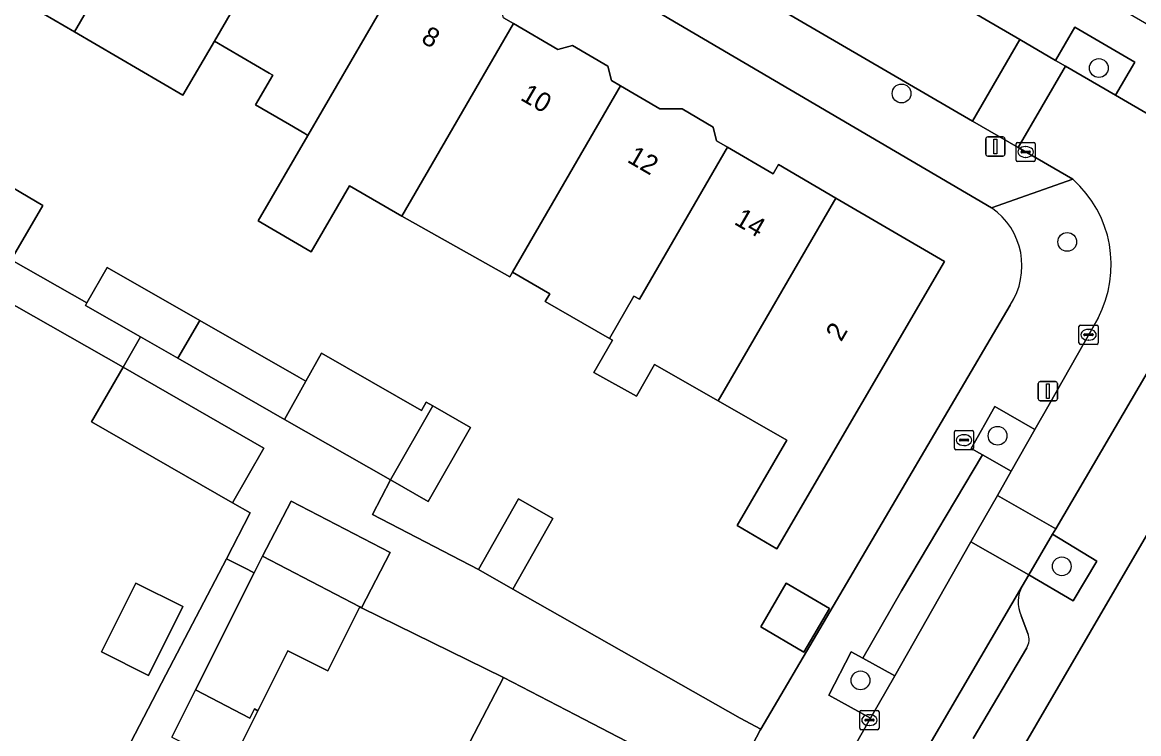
# Model space of a CAD drawing. Extents: x 160349 to 161355, y 381727 to 382854.
# Drawn here: x 160778.7 to 160836.8, y 382109.7 to 382146.7 of the extents above; entities that cross this region are included whole.
import ezdxf

# ---------------------------------------------------------------- set-up
doc = ezdxf.new("R2010")
doc.units = 0
for name, color, linetype in [('IMGEO_Boom', 7, 'Continuous'), ('IMGEO_Brandkraan', 7, 'Continuous'), ('IMGEO_Erf', 7, 'Continuous'), ('IMGEO_Groenvoorziening', 7, 'Continuous'), ('IMGEO_Kolk', 7, 'Continuous'), ('IMGEO_Lichtmast', 7, 'Continuous'), ('IMGEO_Muur', 7, 'Continuous'), ('IMGEO_Pand', 7, 'Continuous'), ('IMGEO_Pand_nummerreeks', 7, 'Continuous'), ('IMGEO_Parkeervlak_open', 7, 'Continuous'), ('IMGEO_Rijbaan_lokaal_open', 7, 'Continuous'), ('IMGEO_Voetpad_halfverhard', 7, 'Continuous'), ('IMGEO_Voetpad_open', 7, 'Continuous')]:
    doc.layers.add(name, color=color, linetype=linetype)

msp = doc.modelspace()

# ---------------------------------------------------------------- linework, layer by layer
at = {"layer": 'IMGEO_Boom'}
for centre in [(160834.721, 382144.338), (160824.458, 382143.015), (160833.076, 382135.294), (160829.452, 382125.213), (160832.794, 382118.423), (160822.322, 382112.494)]:
    msp.add_circle(centre, 0.489, dxfattribs=at)
at = {"layer": 'IMGEO_Brandkraan'}
for p, q in [((160827.206, 382124.56), (160827.206, 382125.412)), ((160827.281, 382125.486), (160828.133, 382125.486)), ((160827.694, 382125.266), (160827.719, 382125.266)), ((160828.207, 382125.412), (160828.207, 382124.56)), ((160827.465, 382124.98), (160827.465, 382124.992)), ((160827.903, 382124.943), (160827.505, 382124.943)), ((160827.508, 382125.029), (160827.906, 382125.029)), ((160827.717, 382124.706), (160827.692, 382124.706)), ((160827.949, 382124.992), (160827.949, 382124.98)), ((160828.133, 382124.486), (160827.281, 382124.486))]:
    msp.add_line(p, q, dxfattribs=at)
for points in [[(160827.206, 382124.56), (160827.206, 382125.412)], [(160827.281, 382125.486), (160828.133, 382125.486)], [(160828.207, 382125.412), (160828.207, 382124.56)], [(160828.133, 382124.486), (160827.281, 382124.486)]]:
    msp.add_lwpolyline(points, dxfattribs=at)
for centre, radius, start, end in [((160827.283, 382125.41), 0.0765, 91.55205, 178.44795), ((160827.283, 382125.41), 0.0765, 91.55205, 178.44795), ((160828.131, 382125.41), 0.0765, 1.55205, 88.44795), ((160828.131, 382125.41), 0.0765, 1.55205, 88.44795), ((160827.283, 382124.562), 0.0765, 181.55205, 268.44795), ((160827.283, 382124.562), 0.0765, 181.55205, 268.44795), ((160827.505, 382124.989), 0.0403, 85.87752, 175.75265), ((160827.502, 382124.979), 0.0366, 178.93798, 274.71019), ((160827.906, 382124.986), 0.043, 264.86636, 352.45326), ((160827.91, 382124.991), 0.0386, 1.73085, 96.63898), ((160828.131, 382124.562), 0.0765, 271.55205, 358.44795), ((160828.131, 382124.562), 0.0765, 271.55205, 358.44795)]:
    msp.add_arc(centre, radius, start, end, dxfattribs=at)
for centre, major_axis, ratio, start_param, end_param in [((160827.693, 382124.986), (-0.387, 0.002), 0.722429, 4.712389, 7.853982), ((160827.718, 382124.986), (-0.39, 0.002), 0.717154, 1.570796, 4.712389)]:
    msp.add_ellipse(centre, major_axis=major_axis, ratio=ratio, start_param=start_param, end_param=end_param, dxfattribs=at)
at = {"layer": 'IMGEO_Erf'}
for points in [[(160829.138, 382137.075), (160782.38, 382164.503)], [(160803.738, 382146.956), (160804.263, 382146.65), (160806.568, 382145.304), (160807.328, 382145.504), (160809.169, 382144.429), (160809.366, 382143.681), (160809.825, 382143.413), (160811.881, 382142.213), (160813.037, 382142.207), (160814.65, 382141.266), (160814.836, 382140.556), (160815.405, 382140.224), (160817.771, 382138.842), (160818.05, 382139.319), (160821.038, 382137.575), (160826.691, 382134.274), (160817.969, 382119.333), (160815.896, 382120.543), (160818.489, 382124.986), (160814.917, 382127.031), (160811.61, 382128.925), (160810.665, 382127.275), (160808.449, 382128.509), (160809.409, 382130.185), (160809.256, 382130.273), (160805.911, 382132.189), (160806.151, 382132.6), (160804.218, 382133.728), (160804.071, 382133.474), (160798.459, 382136.625), (160795.74, 382138.212), (160793.739, 382134.785), (160790.987, 382136.391), (160793.567, 382140.836), (160793.411, 382140.927), (160792.612, 382141.393), (160790.848, 382142.423), (160791.745, 382143.959), (160791.554, 382144.07), (160788.701, 382145.736), (160787.062, 382142.93), (160781.418, 382146.228), (160778.202, 382148.107)], [(160781.594, 382103.979), (160786.176, 382112.776), (160789.324, 382118.819), (160790.564, 382121.199), (160789.644, 382121.728), (160782.314, 382125.942), (160783.95, 382128.787), (160765.277, 382139.388), (160757.838, 382125.044), (160755.847, 382121.079), (160750.887, 382111.2), (160746.148, 382100.741)], [(160776.998, 382138.813), (160779.776, 382137.191), (160778.13, 382134.371), (160782.062, 382132.123), (160783.117, 382133.969), (160787.945, 382131.207), (160793.096, 382128.261), (160793.465, 382128.05), (160794.28, 382129.504), (160799.473, 382126.534), (160799.72, 382126.967), (160800.067, 382126.768), (160802.021, 382125.651), (160799.817, 382121.798), (160797.858, 382122.918), (160796.925, 382121.124), (160802.441, 382118.256), (160804.531, 382121.933), (160806.318, 382120.918), (160804.228, 382117.241), (160816.056, 382110.523), (160817.137, 382109.957), (160830.101, 382132.01)], [(160842.749, 382129.543), (160835.677, 382117.417), (160828.644, 382105.359), (160839.235, 382099.82)], [(160800.926, 382107.218), (160803.747, 382112.644), (160796.364, 382116.27), (160796.275, 382116.316), (160794.602, 382112.983), (160792.53, 382114.024), (160790.968, 382110.913), (160789.518, 382108.026)]]:
    msp.add_lwpolyline(points, dxfattribs=at)
for points in [[(160784.614, 382117.551), (160787.064, 382116.326), (160785.276, 382112.75), (160782.826, 382113.975)], [(160817.135, 382115.285), (160818.461, 382117.542), (160820.705, 382116.223), (160819.378, 382113.967)]]:
    msp.add_lwpolyline(points, close=True, dxfattribs=at)
msp.add_arc((160827.044, 382134.053), 3.677, 326.24544, 55.28468, dxfattribs=at)
at = {"layer": 'IMGEO_Groenvoorziening'}
for points in [[(160836.59, 382144.65), (160833.478, 382146.461), (160832.472, 382144.733), (160832.991, 382144.431), (160835.584, 382142.922)], [(160831.396, 382125.542), (160829.307, 382126.728), (160828.072, 382124.555), (160828.666, 382124.217), (160830.159, 382123.369)], [(160832.315, 382120.095), (160831.074, 382117.979), (160833.378, 382116.631), (160834.619, 382118.698)], [(160824.103, 382112.736), (160822.448, 382113.641), (160821.834, 382113.977), (160820.667, 382111.726), (160822.844, 382110.527)]]:
    msp.add_lwpolyline(points, close=True, dxfattribs=at)
at = {"layer": 'IMGEO_Kolk'}
for p, q in [((160830.414, 382139.546), (160830.414, 382140.398)), ((160830.489, 382140.472), (160831.341, 382140.472)), ((160830.902, 382140.252), (160830.927, 382140.252)), ((160831.415, 382140.398), (160831.415, 382139.546)), ((160830.673, 382139.966), (160830.673, 382139.978)), ((160831.111, 382139.929), (160830.713, 382139.929)), ((160830.716, 382140.015), (160831.114, 382140.015)), ((160830.925, 382139.692), (160830.9, 382139.692)), ((160831.157, 382139.978), (160831.157, 382139.966)), ((160831.341, 382139.472), (160830.489, 382139.472)), ((160833.762, 382130.967), (160834.614, 382130.967)), ((160833.687, 382130.041), (160833.687, 382130.893)), ((160833.946, 382130.461), (160833.946, 382130.473)), ((160834.384, 382130.424), (160833.986, 382130.424)), ((160833.989, 382130.51), (160834.387, 382130.51)), ((160834.175, 382130.747), (160834.2, 382130.747)), ((160834.43, 382130.473), (160834.43, 382130.461)), ((160834.688, 382130.893), (160834.688, 382130.041)), ((160834.614, 382129.967), (160833.762, 382129.967)), ((160834.198, 382130.187), (160834.173, 382130.187)), ((160822.284, 382109.999), (160822.284, 382110.851)), ((160822.359, 382110.925), (160823.211, 382110.925)), ((160822.772, 382110.705), (160822.797, 382110.705)), ((160823.285, 382110.851), (160823.285, 382109.999)), ((160822.543, 382110.419), (160822.543, 382110.431)), ((160822.981, 382110.382), (160822.583, 382110.382)), ((160822.586, 382110.468), (160822.984, 382110.468)), ((160822.795, 382110.145), (160822.77, 382110.145)), ((160823.027, 382110.431), (160823.027, 382110.419)), ((160823.211, 382109.925), (160822.359, 382109.925))]:
    msp.add_line(p, q, dxfattribs=at)
for points in [[(160830.414, 382139.546), (160830.414, 382140.398)], [(160830.489, 382140.472), (160831.341, 382140.472)], [(160831.415, 382140.398), (160831.415, 382139.546)], [(160831.341, 382139.472), (160830.489, 382139.472)], [(160833.762, 382130.967), (160834.614, 382130.967)], [(160833.687, 382130.041), (160833.687, 382130.893)], [(160834.688, 382130.893), (160834.688, 382130.041)], [(160834.614, 382129.967), (160833.762, 382129.967)], [(160822.284, 382109.999), (160822.284, 382110.851)], [(160822.359, 382110.925), (160823.211, 382110.925)], [(160823.285, 382110.851), (160823.285, 382109.999)], [(160823.211, 382109.925), (160822.359, 382109.925)]]:
    msp.add_lwpolyline(points, dxfattribs=at)
for centre, radius, start, end in [((160830.491, 382140.396), 0.0765, 91.55205, 178.44795), ((160830.491, 382140.396), 0.0765, 91.55205, 178.44795), ((160831.339, 382140.396), 0.0765, 1.55205, 88.44795), ((160831.339, 382140.396), 0.0765, 1.55205, 88.44795), ((160830.713, 382139.975), 0.0403, 85.87752, 175.75265), ((160830.71, 382139.965), 0.0366, 178.93798, 274.71019), ((160831.114, 382139.972), 0.043, 264.86636, 352.45326), ((160831.118, 382139.977), 0.0386, 1.73085, 96.63898), ((160830.491, 382139.548), 0.0765, 181.55205, 268.44795), ((160830.491, 382139.548), 0.0765, 181.55205, 268.44795), ((160831.339, 382139.548), 0.0765, 271.55205, 358.44795), ((160831.339, 382139.548), 0.0765, 271.55205, 358.44795), ((160833.764, 382130.891), 0.0765, 91.55205, 178.44795), ((160833.764, 382130.891), 0.0765, 91.55205, 178.44795), ((160834.612, 382130.891), 0.0765, 1.55205, 88.44795), ((160834.612, 382130.891), 0.0765, 1.55205, 88.44795), ((160833.986, 382130.47), 0.0403, 85.87752, 175.75265), ((160833.983, 382130.46), 0.0366, 178.93798, 274.71019), ((160834.387, 382130.467), 0.043, 264.86636, 352.45326), ((160834.391, 382130.472), 0.0386, 1.73085, 96.63898), ((160833.764, 382130.043), 0.0765, 181.55205, 268.44795), ((160833.764, 382130.043), 0.0765, 181.55205, 268.44795), ((160834.612, 382130.043), 0.0765, 271.55205, 358.44795), ((160834.612, 382130.043), 0.0765, 271.55205, 358.44795), ((160822.361, 382110.849), 0.0765, 91.55205, 178.44795), ((160822.361, 382110.849), 0.0765, 91.55205, 178.44795), ((160823.209, 382110.849), 0.0765, 1.55205, 88.44795), ((160823.209, 382110.849), 0.0765, 1.55205, 88.44795), ((160822.583, 382110.428), 0.0403, 85.87752, 175.75265), ((160822.58, 382110.418), 0.0366, 178.93798, 274.71019), ((160822.984, 382110.425), 0.043, 264.86636, 352.45326), ((160822.988, 382110.43), 0.0386, 1.73085, 96.63898), ((160822.361, 382110.001), 0.0765, 181.55205, 268.44795), ((160822.361, 382110.001), 0.0765, 181.55205, 268.44795), ((160823.209, 382110.001), 0.0765, 271.55205, 358.44795), ((160823.209, 382110.001), 0.0765, 271.55205, 358.44795)]:
    msp.add_arc(centre, radius, start, end, dxfattribs=at)
for centre, major_axis, ratio, start_param, end_param in [((160830.901, 382139.972), (-0.387, 0.002), 0.722429, 4.712389, 7.853982), ((160830.926, 382139.972), (-0.39, 0.002), 0.717154, 1.570796, 4.712389), ((160834.174, 382130.467), (-0.387, 0.002), 0.722429, 4.712389, 7.853982), ((160834.199, 382130.467), (-0.39, 0.002), 0.717154, 1.570796, 4.712389), ((160822.771, 382110.425), (-0.387, 0.002), 0.722429, 4.712389, 7.853982), ((160822.796, 382110.425), (-0.39, 0.002), 0.717154, 1.570796, 4.712389)]:
    msp.add_ellipse(centre, major_axis=major_axis, ratio=ratio, start_param=start_param, end_param=end_param, dxfattribs=at)
at = {"layer": 'IMGEO_Lichtmast'}
for p, q in [((160828.841, 382139.858), (160828.841, 382140.658)), ((160828.841, 382140.658), (160828.841, 382139.858)), ((160828.941, 382140.758), (160829.731, 382140.758)), ((160829.731, 382140.758), (160828.941, 382140.758)), ((160829.831, 382140.658), (160829.831, 382139.858)), ((160829.831, 382139.858), (160829.831, 382140.658)), ((160829.731, 382139.758), (160828.941, 382139.758)), ((160828.941, 382139.758), (160829.731, 382139.758)), ((160831.673, 382128.033), (160832.463, 382128.033)), ((160832.463, 382128.033), (160831.673, 382128.033)), ((160831.573, 382127.133), (160831.573, 382127.933)), ((160831.573, 382127.933), (160831.573, 382127.133)), ((160832.563, 382127.933), (160832.563, 382127.133)), ((160832.563, 382127.133), (160832.563, 382127.933)), ((160832.463, 382127.033), (160831.673, 382127.033)), ((160831.673, 382127.033), (160832.463, 382127.033))]:
    msp.add_line(p, q, dxfattribs=at)
for points in [[(160829.261, 382140.633), (160829.411, 382140.633), (160829.411, 382139.883), (160829.261, 382139.883), (160829.261, 382140.633)], [(160831.993, 382127.908), (160832.143, 382127.908), (160832.143, 382127.158), (160831.993, 382127.158), (160831.993, 382127.908)]]:
    msp.add_lwpolyline(points, dxfattribs=at)
for centre, start, end in [((160828.941, 382140.658), 90, 180), ((160828.941, 382140.658), 90, 180), ((160829.731, 382140.658), 0, 90), ((160829.731, 382140.658), 360, 90), ((160828.941, 382139.858), 180, 270), ((160828.941, 382139.858), 180, 270), ((160829.731, 382139.858), 270, 0), ((160829.731, 382139.858), 270, 0), ((160831.673, 382127.933), 90, 180), ((160831.673, 382127.933), 90, 180), ((160832.463, 382127.933), 0, 90), ((160832.463, 382127.933), 360, 90), ((160831.673, 382127.133), 180, 270), ((160831.673, 382127.133), 180, 270), ((160832.463, 382127.133), 270, 0), ((160832.463, 382127.133), 270, 0)]:
    msp.add_arc(centre, 0.1, start, end, dxfattribs=at)
at = {"layer": 'IMGEO_Muur'}
msp.add_lwpolyline([(160828.644, 382105.359), (160835.677, 382117.417)], dxfattribs=at)
at = {"layer": 'IMGEO_Pand'}
for points in [[(160787.375, 382156.487), (160787.631, 382156.928), (160781.775, 382160.346), (160769.524, 382139.361), (160773.842, 382136.84), (160775.336, 382135.968), (160776.998, 382138.813), (160777.545, 382139.749), (160774.396, 382141.588), (160778.202, 382148.107), (160781.418, 382146.228)], [(160793.027, 382153.189), (160792.339, 382153.59), (160792.156, 382154.285), (160790.451, 382155.28), (160789.756, 382155.098), (160787.375, 382156.487), (160781.418, 382146.228), (160787.062, 382142.93), (160788.701, 382145.736)], [(160798.789, 382149.831), (160796.114, 382151.393), (160795.929, 382152.096), (160794.153, 382153.133), (160793.442, 382152.947), (160793.027, 382153.189), (160788.701, 382145.736), (160791.554, 382144.07), (160791.745, 382143.959), (160790.848, 382142.423), (160792.612, 382141.393), (160793.411, 382140.927), (160793.567, 382140.836)], [(160804.263, 382146.65), (160803.738, 382146.956), (160803.546, 382147.69), (160801.799, 382148.71), (160801.048, 382148.512), (160798.789, 382149.831), (160793.567, 382140.836), (160790.987, 382136.391), (160793.739, 382134.785), (160795.74, 382138.212), (160798.459, 382136.625)], [(160804.218, 382133.728), (160809.825, 382143.413), (160809.366, 382143.681), (160809.169, 382144.429), (160807.328, 382145.504), (160806.568, 382145.304), (160804.263, 382146.65), (160798.459, 382136.625), (160804.071, 382133.474)], [(160815.405, 382140.224), (160814.836, 382140.556), (160814.65, 382141.266), (160813.037, 382142.207), (160811.881, 382142.213), (160809.825, 382143.413), (160804.218, 382133.728), (160806.151, 382132.6), (160805.911, 382132.189), (160809.256, 382130.273), (160810.535, 382132.476), (160810.814, 382132.314)], [(160821.038, 382137.575), (160818.05, 382139.319), (160817.771, 382138.842), (160815.405, 382140.224), (160810.814, 382132.314), (160810.535, 382132.476), (160809.256, 382130.273), (160809.409, 382130.185), (160808.449, 382128.509), (160810.665, 382127.275), (160811.61, 382128.925), (160814.917, 382127.031)], [(160776.998, 382138.813), (160775.336, 382135.968), (160778.116, 382134.346), (160778.13, 382134.371), (160779.776, 382137.191)], [(160821.038, 382137.575), (160814.917, 382127.031), (160818.489, 382124.986), (160815.896, 382120.543), (160817.969, 382119.333), (160826.691, 382134.274)], [(160783.117, 382133.969), (160782.062, 382132.123), (160781.989, 382131.996), (160784.855, 382130.356), (160786.794, 382129.247), (160787.945, 382131.207)], [(160787.945, 382131.207), (160786.794, 382129.247), (160792.353, 382126.067), (160793.465, 382128.05), (160793.096, 382128.261)], [(160794.28, 382129.504), (160793.465, 382128.05), (160792.353, 382126.067), (160797.858, 382122.918), (160800.067, 382126.768), (160799.72, 382126.967), (160799.473, 382126.534)], [(160783.95, 382128.787), (160782.314, 382125.942), (160789.644, 382121.728), (160791.28, 382124.573)], [(160797.858, 382122.918), (160799.817, 382121.798), (160802.021, 382125.651), (160800.067, 382126.768)], [(160797.854, 382119.136), (160792.699, 382121.816), (160791.209, 382118.95), (160796.275, 382116.316), (160796.364, 382116.27)], [(160804.531, 382121.933), (160802.441, 382118.256), (160804.228, 382117.241), (160806.318, 382120.918)], [(160796.275, 382116.316), (160791.209, 382118.95), (160790.776, 382118.087), (160787.719, 382111.994), (160790.545, 382110.525), (160790.793, 382111.004), (160790.968, 382110.913), (160792.53, 382114.024), (160794.602, 382112.983)], [(160787.064, 382116.326), (160784.614, 382117.551), (160782.826, 382113.975), (160785.276, 382112.75)], [(160817.135, 382115.285), (160819.378, 382113.967), (160820.705, 382116.223), (160818.461, 382117.542)], [(160809.166, 382103.067), (160811.933, 382108.388), (160807.497, 382110.694), (160803.747, 382112.644), (160800.926, 382107.218), (160801.205, 382107.073), (160801.26, 382107.178)], [(160790.968, 382110.913), (160790.793, 382111.004), (160790.545, 382110.525), (160787.719, 382111.994), (160786.491, 382109.546), (160789.518, 382108.026)]]:
    msp.add_lwpolyline(points, close=True, dxfattribs=at)
at = {"layer": 'IMGEO_Parkeervlak_open'}
msp.add_lwpolyline([(160827.409, 382118.542), (160828.064, 382119.693), (160829.441, 382122.109), (160830.159, 382123.369), (160828.666, 382124.217), (160824.456, 382117.154), (160822.448, 382113.641), (160824.103, 382112.736)], close=True, dxfattribs=at)
for points in [[(160830.73, 382117.391), (160825.888, 382109.122), (160825.053, 382107.525)], [(160831.032, 382114.934), (160830.678, 382115.853)], [(160828.175, 382109.465), (160830.969, 382114.176)]]:
    msp.add_lwpolyline(points, dxfattribs=at)
for centre, radius, start, end in [((160832.238, 382116.57), 1.717, 151.43379, 204.69333), ((160830.223, 382114.62), 0.868, 329.25504, 21.2427)]:
    msp.add_arc(centre, radius, start, end, dxfattribs=at)
at = {"layer": 'IMGEO_Rijbaan_lokaal_open'}
for points in [[(160783.128, 382167.779), (160828.147, 382141.575), (160830.614, 382145.814), (160814.009, 382155.479), (160810.768, 382157.365), (160788.073, 382170.575)], [(160844.183, 382137.917), (160835.584, 382142.922), (160832.991, 382144.431), (160830.527, 382140.197), (160833.374, 382138.55)], [(160834.68, 382131.333), (160832.135, 382126.84), (160831.396, 382125.542), (160830.159, 382123.369), (160829.441, 382122.109), (160832.481, 382120.378), (160838.366, 382130.417)], [(160825.888, 382109.122), (160830.73, 382117.391), (160831.074, 382117.979), (160828.064, 382119.693), (160827.409, 382118.542), (160824.103, 382112.736), (160822.844, 382110.527), (160821.61, 382108.36)]]:
    msp.add_lwpolyline(points, dxfattribs=at)
for points in [[(160832.991, 382144.431), (160832.472, 382144.733), (160830.614, 382145.814), (160828.147, 382141.575), (160830.527, 382140.197)], [(160832.315, 382120.095), (160832.481, 382120.378), (160829.441, 382122.109), (160828.064, 382119.693), (160831.074, 382117.979)]]:
    msp.add_lwpolyline(points, close=True, dxfattribs=at)
msp.add_arc((160829.41, 382134.106), 5.955, 332.24548, 48.26919, dxfattribs=at)
at = {"layer": 'IMGEO_Voetpad_halfverhard'}
msp.add_lwpolyline([(160815.372, 382106.589), (160817.107, 382109.905), (160817.137, 382109.957), (160816.056, 382110.523), (160804.228, 382117.241), (160802.441, 382118.256), (160796.925, 382121.124), (160797.858, 382122.918), (160792.353, 382126.067), (160786.794, 382129.247), (160784.855, 382130.356), (160783.95, 382128.787), (160791.28, 382124.573), (160789.644, 382121.728), (160790.564, 382121.199), (160789.324, 382118.819), (160790.263, 382118.345), (160790.776, 382118.087), (160791.209, 382118.95), (160792.699, 382121.816), (160797.854, 382119.136), (160796.364, 382116.27), (160803.747, 382112.644), (160807.497, 382110.694), (160811.933, 382108.388)], dxfattribs=at)
at = {"layer": 'IMGEO_Voetpad_open'}
for points in [[(160786.376, 382176.128), (160785.65, 382171.897), (160788.073, 382170.575), (160810.768, 382157.365), (160810.994, 382157.755), (160814.235, 382155.868), (160814.009, 382155.479), (160830.614, 382145.814), (160832.472, 382144.733), (160833.478, 382146.461), (160836.59, 382144.65), (160835.584, 382142.922), (160844.183, 382137.917), (160847.679, 382140.543)], [(160783.128, 382167.779), (160782.38, 382164.503), (160829.138, 382137.075), (160833.374, 382138.55), (160830.527, 382140.197), (160828.147, 382141.575)], [(160775.336, 382135.968), (160773.842, 382136.84), (160769.524, 382139.361), (160766.166, 382141.102), (160765.277, 382139.388), (160783.95, 382128.787), (160784.855, 382130.356), (160781.989, 382131.996), (160782.062, 382132.123), (160778.13, 382134.371), (160778.116, 382134.346)]]:
    msp.add_lwpolyline(points, close=True, dxfattribs=at)
for points in [[(160833.374, 382138.55), (160829.138, 382137.075)], [(160830.101, 382132.01), (160817.137, 382109.957), (160817.107, 382109.905), (160815.372, 382106.589), (160785.858, 382050.188), (160759.835, 382000), (160751.631, 381984.178), (160750, 381983.553), (160754.728, 381981.086)], [(160821.61, 382108.36), (160822.844, 382110.527), (160820.667, 382111.726), (160821.834, 382113.977), (160822.448, 382113.641), (160824.456, 382117.154), (160828.666, 382124.217), (160828.072, 382124.555), (160829.307, 382126.728), (160831.396, 382125.542), (160832.135, 382126.84), (160834.68, 382131.333)], [(160826.52, 382101.729), (160828.467, 382105.452), (160828.644, 382105.359), (160835.677, 382117.417), (160842.749, 382129.543), (160839.149, 382131.333)], [(160838.366, 382130.417), (160832.481, 382120.378), (160832.315, 382120.095), (160834.619, 382118.698), (160833.378, 382116.631), (160831.074, 382117.979), (160830.73, 382117.391)], [(160786.491, 382109.546), (160787.719, 382111.994), (160790.776, 382118.087), (160790.263, 382118.345), (160789.324, 382118.819), (160786.176, 382112.776), (160781.594, 382103.979)], [(160830.678, 382115.853), (160831.032, 382114.934)], [(160830.969, 382114.176), (160828.175, 382109.465)]]:
    msp.add_lwpolyline(points, dxfattribs=at)
for centre, radius, start, end in [((160829.41, 382134.106), 5.955, 332.24548, 48.26919), ((160827.044, 382134.053), 3.677, 326.24544, 55.28468), ((160832.238, 382116.57), 1.717, 151.43379, 204.69333), ((160830.223, 382114.62), 0.868, 329.25504, 21.2427)]:
    msp.add_arc(centre, radius, start, end, dxfattribs=at)

# ---------------------------------------------------------------- texts
at = {"layer": 'IMGEO_Pand_nummerreeks'}
for s, rotation, p in [('8', 329.85096, (160799.403, 382145.708)), ('10', 329.85076, (160804.569, 382142.709)), ('12', 329.85076, (160810.128, 382139.48)), ('14', 329.85076, (160815.694, 382136.246)), ('2', 59.72521, (160821.316, 382130.064))]:
    msp.add_text(s, height=1, rotation=rotation, dxfattribs=at).set_placement(p)

doc.saveas('drawing.dxf')
